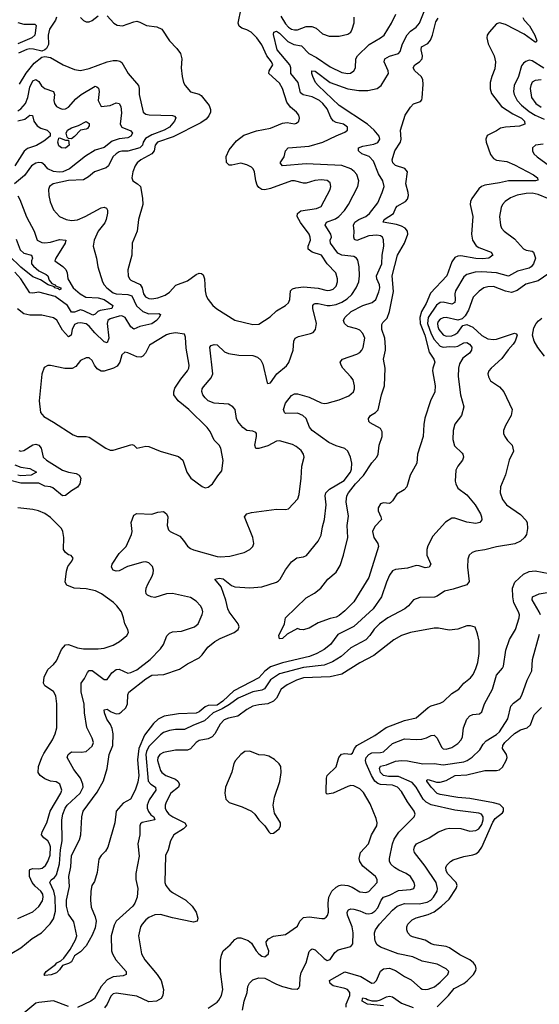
# Model space of a CAD drawing. Header units: inches. Extents: x 1552611 to 1694776, y 811966 to 917215.
# Tile 500 of 549: x 1663962 to 1667457, y 891750 to 898373. Entities that reach past the tile are written whole.
import ezdxf

# ---------------------------------------------------------------- set-up
doc = ezdxf.new("R2010")
doc.units = ezdxf.units.IN
doc.header["$MEASUREMENT"] = 0
doc.layers.add('B6869', color=7, linetype='Continuous')

msp = doc.modelspace()

# ---------------------------------------------------------------- linework, layer by layer
at = {"layer": 'B6869', "color": 5}
for points, elevation in [([(1667514.6, 897170), (1667450, 897197.7), (1667410, 897205.4), (1667370, 897203.6), (1667308, 897192), (1667264.6, 897175.4), (1667227.2, 897150), (1667210.3, 897130), (1667200.9, 897110), (1667190.3, 897050), (1667195.6, 896990), (1667203.6, 896970), (1667221.1, 896950), (1667290, 896899.7), (1667350, 896832.3), (1667370, 896821.8), (1667410, 896815.3), (1667419.1, 896810), (1667431.5, 896770), (1667418.2, 896730), (1667402.8, 896710), (1667390, 896702.2), (1667310, 896682.1), (1667250, 896648), (1667170.3, 896670.3), (1667070, 896677), (1667025.1, 896674.9), (1666970, 896659.5), (1666950, 896644.2), (1666892.6, 896550), (1666888.5, 896530), (1666891.9, 896490), (1666888.8, 896470), (1666870, 896460.6), (1666810, 896472.5), (1666789.7, 896470.3), (1666766.8, 896453.2), (1666709.7, 896370), (1666704.9, 896330), (1666730, 896260.7), (1666750, 896221.3), (1666790, 896177.2), (1666810, 896171.3), (1666854.5, 896174.5), (1666890, 896171.4), (1666910, 896177.6), (1666950, 896199.8), (1666970, 896201.6), (1666988, 896190), (1667002.7, 896170), (1667001.3, 896150), (1666988.4, 896130), (1666944, 896096), (1666935.5, 896084.5), (1666921.6, 896058.4), (1666914.6, 896030), (1666912.5, 895972.5), (1666927.1, 895850), (1666950.3, 895770), (1666934.6, 895710), (1666888, 895652), (1666878.7, 895610), (1666875.8, 895550), (1666886.1, 895506.1), (1666937.6, 895457.6), (1666943.7, 895450), (1666947, 895430), (1666941.3, 895410), (1666908.9, 895370), (1666896.5, 895343.5), (1666890.9, 895270), (1666895.3, 895250), (1666910, 895222.4), (1666970, 895177.6), (1667026.2, 895110), (1667060.8, 895050), (1667068.8, 895030), (1667070, 895009), (1667057.3, 894990), (1667030, 894984.5), (1666970, 894994.2), (1666890, 895020.9), (1666870, 895020.5), (1666826.1, 894993.9), (1666742.1, 894897.9), (1666706.4, 894833.6), (1666699.7, 894810), (1666701.2, 894770), (1666728.7, 894710), (1666717.1, 894690), (1666690, 894685.1), (1666650, 894700.3), (1666630, 894702.2), (1666570, 894684), (1666490, 894674.8), (1666470, 894665.4), (1666450, 894636.3), (1666429.6, 894590.4), (1666395.7, 894490), (1666338.8, 894410), (1666210, 894291.2), (1666102.2, 894237.8), (1666051.6, 894170), (1666010, 894137.6), (1665960.8, 894110), (1665910.3, 894090), (1665730, 894047.4), (1665650, 894019.9), (1665610.9, 893990), (1665570, 893945.6), (1665401.8, 893858.2), (1665329.2, 893790), (1665290, 893762), (1665230, 893760.4), (1665210, 893750.3), (1665170, 893717.2), (1665150, 893709.4), (1665030, 893703.2), (1664932.9, 893687.1), (1664892.3, 893667.7), (1664861.7, 893638.3), (1664800.7, 893559.3), (1664764.2, 893470), (1664754.8, 893394.8), (1664762.6, 893290), (1664755.5, 893244.5), (1664737.9, 893190), (1664708, 893130), (1664657.9, 893102.1), (1664610.3, 893050), (1664602.2, 892970), (1664553.7, 892806.3), (1664539.3, 892780.7), (1664510.2, 892749.8), (1664494.5, 892725.5), (1664483.8, 892636.2), (1664464.6, 892575.4), (1664447.6, 892550), (1664439.7, 892510), (1664438.5, 892450), (1664443, 892403), (1664470, 892337.3), (1664475.3, 892310), (1664470, 892264), (1664450, 892214), (1664410, 892144), (1664370, 892102.7), (1664330, 892075.1), (1664310, 892036), (1664290, 892023.7), (1664248.7, 892011.3), (1664230, 891982.7), (1664210, 891962.7), (1664172.8, 891947.3), (1664130, 891942.7), (1664126.3, 891950), (1664139.5, 891970), (1664203, 892017), (1664211.8, 892030), (1664238, 892042), (1664259, 892061), (1664301.8, 892118.2), (1664336.9, 892183.1), (1664345.2, 892210), (1664325.2, 892305.2), (1664290, 892356.2), (1664277.1, 892410), (1664275.9, 892450), (1664297.2, 892542.8), (1664292.1, 892610), (1664304.7, 892675.3), (1664311.1, 892750), (1664363.2, 892856.8), (1664373.1, 892890), (1664380.4, 893010), (1664389.8, 893050), (1664482.4, 893177.6), (1664526.6, 893253.4), (1664550, 893336.3), (1664563.2, 893430), (1664588.3, 893490), (1664589.5, 893570), (1664584.6, 893604.6), (1664572, 893632), (1664547.5, 893667.5), (1664532.1, 893710), (1664530, 893730.8), (1664550, 893735.5), (1664576.9, 893716.9), (1664610, 893704.1), (1664630, 893707), (1664644.7, 893715.3), (1664675.1, 893744.9), (1664687.8, 893770), (1664689.4, 893830.6), (1664696.2, 893850), (1664810, 893940.2), (1664850, 893963.5), (1664932, 893968), (1665036.6, 894003.4), (1665090, 894039.3), (1665170, 894079.8), (1665190, 894100.2), (1665227.2, 894152.8), (1665273.6, 894190), (1665309.7, 894210), (1665403.6, 894250), (1665431.5, 894270), (1665438.7, 894290), (1665431.1, 894310), (1665371.7, 894390), (1665361.5, 894410), (1665349.1, 894469.1), (1665317, 894557), (1665274, 894610), (1665304.2, 894615.8), (1665330, 894611.3), (1665386.5, 894566.5), (1665410, 894557.6), (1665510, 894551.8), (1665590, 894558.3), (1665689.2, 894590), (1665702, 894598), (1665714, 894610), (1665750, 894672.7), (1665790, 894727.3), (1665827.3, 894752.7), (1665870, 894759.3), (1665891.2, 894768.8), (1665970, 894864.9), (1665990, 894906), (1665998, 894962), (1666013.3, 895010), (1666022.4, 895110), (1666016.8, 895170), (1666022.3, 895190), (1666045.7, 895214.3), (1666145.6, 895274.4), (1666188.3, 895330), (1666194.7, 895350), (1666196, 895390), (1666187.2, 895430), (1666168.4, 895470), (1666150, 895489.7), (1666090, 895507.2), (1666042.4, 895530), (1665929.8, 895610), (1665911.1, 895631.1), (1665888, 895690), (1665867.2, 895710), (1665830, 895725.8), (1665750, 895724.5), (1665743.7, 895730), (1665737, 895750), (1665750, 895794.4), (1665790, 895844.4), (1665810, 895856.5), (1665830, 895856.9), (1665910, 895833.1), (1665990, 895796.1), (1666010, 895791.6), (1666030, 895793.2), (1666110, 895815.4), (1666176.4, 895843.6), (1666206.9, 895870), (1666214.2, 895890), (1666214.2, 895910), (1666204.2, 895950), (1666190, 895971.2), (1666135.1, 896030), (1666123.6, 896050), (1666118.7, 896070), (1666134.5, 896090), (1666230, 896122.2), (1666250, 896133.4), (1666264.4, 896150), (1666272.2, 896167.8), (1666282.8, 896230), (1666270, 896263), (1666250, 896284.5), (1666230, 896294.6), (1666169.6, 896310), (1666146.3, 896330), (1666139.7, 896350), (1666149.8, 896370), (1666192.7, 896410), (1666270, 896450.6), (1666334, 896470), (1666356.8, 896490), (1666377.9, 896542.1), (1666384.2, 896570), (1666381.4, 896590), (1666363.7, 896630), (1666363.2, 896650), (1666397.8, 896730), (1666399.9, 896790), (1666412.2, 896850), (1666410, 896891.8), (1666402.2, 896910), (1666390, 896920.2), (1666364.7, 896924.7), (1666310, 896919.5), (1666230, 896888.6), (1666214.3, 896894.3), (1666210.7, 896910.7), (1666212.8, 896950), (1666207.5, 896990), (1666216.5, 897010), (1666243.9, 897030), (1666290, 897050.1), (1666314.3, 897070), (1666370, 897141.7), (1666401.1, 897210), (1666412.8, 897250), (1666405.8, 897290), (1666376.4, 897336.4), (1666342, 897422), (1666312.3, 897452.3), (1666264, 897470), (1666242, 897490), (1666241.6, 897510), (1666270, 897523.2), (1666343.9, 897536.1), (1666370, 897546.2), (1666384.5, 897570), (1666380.2, 897590), (1666346.9, 897630), (1666302.7, 897670), (1666110, 897795.6), (1665969, 897930), (1665950.8, 897950), (1665933.3, 897990), (1665926.2, 898010), (1665926.3, 898030), (1665950, 898027.6), (1666049.7, 897949.7), (1666170, 897907.6), (1666243.2, 897896.8), (1666304.1, 897895.9), (1666367, 897910), (1666394, 897930), (1666443.5, 898010), (1666439.8, 898030), (1666413.6, 898090), (1666419.2, 898110), (1666450, 898126.6), (1666510, 898146.2), (1666521.3, 898158.7), (1666537.5, 898210), (1666568.4, 898271.6), (1666590, 898294.8), (1666630, 898323.5), (1666650.4, 898349.6), (1666691.2, 898450)], 840), ([(1664550, 898398), (1664594.9, 898350), (1664616.7, 898336.7), (1664652.3, 898332.3), (1664730, 898359.5), (1664750, 898362.4), (1664770, 898357.1), (1664814.3, 898334.3), (1664884.7, 898324.7), (1664917.1, 898310), (1664970, 898230.5), (1665019.9, 898179.9), (1665044.5, 898144.5), (1665051.6, 898110), (1665047.4, 898050), (1665053.7, 897990), (1665063.1, 897950), (1665074.4, 897930), (1665110, 897888.5), (1665170, 897871.4), (1665182, 897862), (1665236.3, 897796.3), (1665245.7, 897770), (1665244.6, 897750), (1665234.6, 897725.4), (1665216, 897704), (1665180.7, 897679.3), (1664995.3, 897584.7), (1664887.9, 897550), (1664873.5, 897530), (1664865.7, 897490), (1664850.6, 897470), (1664776.5, 897430), (1664752.9, 897410), (1664738, 897390), (1664723.5, 897350), (1664716.9, 897310), (1664722.4, 897290), (1664754.9, 897270), (1664773.7, 897250), (1664788.2, 897171.8), (1664790.5, 897130), (1664761.7, 897030), (1664752.9, 896950), (1664718.9, 896870), (1664715.3, 896790), (1664689.4, 896690.6), (1664691.2, 896650), (1664700.2, 896630), (1664710, 896620.2), (1664771.2, 896591.2), (1664785.4, 896570), (1664794.8, 896530), (1664807.9, 896507.9), (1664830, 896497), (1664850, 896494.5), (1664890, 896502.5), (1664939.8, 896520.2), (1664970, 896541.2), (1665012.1, 896587.9), (1665090, 896616.3), (1665150, 896659.2), (1665170, 896667.4), (1665185.3, 896665.3), (1665196.3, 896656.3), (1665204.6, 896630), (1665208.5, 896548.5), (1665216.4, 896516.4), (1665230.3, 896490.3), (1665261.6, 896450), (1665288.6, 896428.6), (1665410, 896352.4), (1665530, 896322.3), (1665570, 896326), (1665646.8, 896373.2), (1665690, 896414.7), (1665749.8, 896450.2), (1665770, 896468.7), (1665778.8, 896490), (1665783.9, 896550), (1665797.1, 896563), (1665819.5, 896570), (1665870, 896575.4), (1665970, 896566.4), (1666030, 896552.5), (1666050, 896552.8), (1666070, 896561.1), (1666090, 896581.1), (1666099.8, 896610), (1666100.7, 896630), (1666088.7, 896670), (1666031.3, 896731.3), (1665991.5, 896790), (1665928.5, 896808.5), (1665902.6, 896830), (1665901.5, 896850), (1665917.3, 896890), (1665916.5, 896910), (1665908.8, 896930), (1665849.9, 897009.9), (1665829.2, 897050), (1665829.9, 897070.1), (1665852.3, 897087.7), (1665957.6, 897102.4), (1665990, 897116), (1666049.8, 897230), (1666054.6, 897250), (1666050, 897274.7), (1666030.5, 897290.5), (1665990, 897296.3), (1665948.3, 897291.7), (1665890, 897273.8), (1665870, 897274.3), (1665810, 897289.9), (1665790, 897288.5), (1665650, 897236.9), (1665610, 897229), (1665590, 897230.6), (1665570, 897244.1), (1665560.3, 897260.3), (1665550.5, 897290), (1665541.4, 897350), (1665532.7, 897370), (1665521, 897381), (1665490, 897397.8), (1665450, 897406.9), (1665390, 897394.2), (1665370, 897394.3), (1665352.1, 897412.1), (1665350, 897453.4), (1665370, 897497.6), (1665421.3, 897558.7), (1665470, 897597.4), (1665554.6, 897625.4), (1665650, 897643.5), (1665730, 897678), (1665761.2, 897681.2), (1665810, 897673), (1665824.1, 897675.9), (1665839.3, 897690), (1665843.7, 897710), (1665839.3, 897730), (1665824.5, 897750), (1665783.9, 897783.9), (1665758, 897818), (1665729.1, 897910), (1665710, 897946.2), (1665638.4, 898010), (1665639.4, 898030), (1665664.2, 898070), (1665656.3, 898090), (1665624.7, 898130), (1665590, 898204.7), (1665557.9, 898250), (1665519.1, 898290), (1665490, 898305.7), (1665456.4, 898316.4), (1665437.6, 898330), (1665432.5, 898350), (1665450.8, 898449.2)], 880), ([(1663910, 892093.8), (1663970, 892129.2), (1664046.7, 892193.2), (1664109.2, 892230.8), (1664167.8, 892292.2), (1664190, 892324.4), (1664202.7, 892377.3), (1664201, 892470), (1664191.4, 892511.4), (1664163.9, 892570), (1664172.9, 892587.1), (1664196.3, 892603.7), (1664210, 892621.5), (1664230, 892695.8), (1664237, 892790), (1664246.9, 892850), (1664244.9, 892990), (1664251.3, 893030), (1664267.2, 893070), (1664281.7, 893090), (1664368.7, 893170), (1664388.2, 893210), (1664386.5, 893230), (1664369.9, 893270), (1664325.9, 893330), (1664281.5, 893410), (1664287.7, 893430), (1664310, 893448.1), (1664374.5, 893445.5), (1664410, 893451.2), (1664450, 893487.2), (1664457.3, 893510), (1664450, 893540.4), (1664412.5, 893612.5), (1664398.6, 893710), (1664395.2, 893770), (1664374.8, 893850), (1664375.4, 893910), (1664398.8, 893941.2), (1664418, 893982), (1664430, 893996), (1664450, 893995), (1664530, 893935.2), (1664545.6, 893934.4), (1664550, 893934.9), (1664580.9, 893979.1), (1664610, 894001.9), (1664630, 894005), (1664690, 893977.6), (1664710, 893981.2), (1664750, 894000.2), (1664840.4, 894070), (1664910, 894140.3), (1664928.8, 894170), (1664952.5, 894227.5), (1664970, 894246), (1664990, 894254.3), (1665050, 894259.5), (1665138, 894290), (1665162.4, 894310), (1665190, 894371), (1665193.5, 894390), (1665190, 894409), (1665177.6, 894430), (1665150, 894461.1), (1665110, 894485.7), (1664990, 894513.6), (1664950, 894510.7), (1664870, 894487.2), (1664846, 894490), (1664821.9, 894501.9), (1664813.7, 894510), (1664810, 894528.7), (1664813.5, 894550), (1664823.1, 894576.9), (1664852.7, 894630), (1664860.3, 894650), (1664861.5, 894670), (1664854.4, 894694.4), (1664830, 894719.7), (1664810, 894726.2), (1664790, 894724.4), (1664685.9, 894694.1), (1664630, 894666.6), (1664610, 894663.5), (1664589.5, 894670), (1664578.4, 894690), (1664583.6, 894710), (1664630, 894783.1), (1664678.7, 894830), (1664713.5, 894910), (1664717.4, 894930), (1664711.1, 894990), (1664730, 895040.7), (1664750, 895050.4), (1664850, 895046), (1664890, 895060.3), (1664930, 895063.8), (1664948.9, 895048.9), (1664957.6, 895030), (1664953.8, 894970), (1664962.6, 894942.6), (1664974.9, 894930), (1665038.2, 894898.2), (1665064.4, 894870), (1665090, 894832.7), (1665110, 894815.8), (1665130, 894806.3), (1665290, 894762.9), (1665310, 894760.2), (1665375.6, 894764.4), (1665471.8, 894788.2), (1665509.5, 894810), (1665529.7, 894830.3), (1665535.8, 894850), (1665530.9, 894890), (1665474.7, 895030), (1665489.5, 895050), (1665522, 895058), (1665690, 895080.2), (1665750, 895077.3), (1665770, 895082.3), (1665833, 895150), (1665841.3, 895178.7), (1665855.4, 895290), (1665858.9, 895370), (1665874.4, 895430), (1665870.5, 895450.5), (1665855.2, 895475.2), (1665822.4, 895502.4), (1665796.1, 895516.1), (1665710, 895540.5), (1665690, 895538.1), (1665630, 895505.9), (1665570, 895489), (1665550, 895489.7), (1665542.8, 895510), (1665554.4, 895570), (1665554, 895590), (1665550, 895596.3), (1665530, 895605.7), (1665490, 895609.7), (1665462.6, 895630), (1665429.7, 895670), (1665420.4, 895690), (1665411.1, 895750), (1665396.2, 895770), (1665367.4, 895787.4), (1665270, 895794.5), (1665230, 895809.9), (1665208.9, 895828.9), (1665194.4, 895850), (1665187.5, 895872.5), (1665189.8, 895890), (1665197.5, 895902.5), (1665250, 895963.2), (1665261.7, 895990), (1665240.9, 896170), (1665250, 896180.7), (1665270, 896187.7), (1665290, 896184.9), (1665339.9, 896139.9), (1665367.1, 896127.1), (1665436.4, 896116.4), (1665530, 896114.7), (1665562.4, 896102.4), (1665583, 896083), (1665597, 896057), (1665626.3, 895930), (1665630, 895924.9), (1665650, 895930.4), (1665692.5, 895990), (1665756.3, 896043.7), (1665772.5, 896067.5), (1665801.5, 896150), (1665806.6, 896210), (1665815.1, 896230), (1665836.9, 896243.1), (1665918.3, 896261.7), (1665935.1, 896270), (1665952, 896288), (1665957.5, 896330), (1665933.8, 896430), (1665934.5, 896450), (1665941.3, 896458.7), (1665950, 896464.7), (1665970, 896465), (1666030, 896451), (1666050, 896451), (1666090, 896457.1), (1666130, 896473.1), (1666165.2, 896494.8), (1666196.2, 896523.8), (1666226.4, 896570), (1666242.7, 896610), (1666247, 896650), (1666245.7, 896710), (1666236.2, 896756.2), (1666226.9, 896770), (1666210, 896779.4), (1666130, 896788.6), (1666102.8, 896802.8), (1666053.6, 896870), (1666050.6, 896890), (1666058.3, 896910), (1666056, 896930), (1666017.8, 896990), (1666024.7, 897010), (1666085.6, 897034.4), (1666109, 897050), (1666146, 897090), (1666174.6, 897130), (1666236.8, 897250), (1666242.2, 897290), (1666230, 897331.2), (1666212.3, 897352.3), (1666188.8, 897368.8), (1666130, 897391.4), (1665890, 897403.3), (1665730, 897389.8), (1665714.5, 897410), (1665741, 897450), (1665748.9, 897491.1), (1665767, 897510), (1665910, 897521.2), (1666001.6, 897550), (1666090, 897592.9), (1666150, 897616), (1666167.8, 897630), (1666168, 897650), (1666139.6, 897670), (1666090, 897682.4), (1666070, 897693.2), (1666054.3, 897714.3), (1666030, 897773.9), (1666001.2, 897810), (1665977.9, 897830), (1665930, 897854.2), (1665868, 897868), (1665850, 897880.9), (1665835.1, 897950), (1665784.9, 898010), (1665785.3, 898050), (1665778.1, 898070), (1665693.2, 898170), (1665670, 898274), (1665671.3, 898288.7), (1665690, 898295.5), (1665710, 898281.8), (1665765.4, 898225.4), (1665805.9, 898205.9), (1665857.3, 898197.3), (1665906.7, 898146.7), (1665957.8, 898117.8), (1666050, 898055.7), (1666130, 898018.7), (1666168.9, 898011.1), (1666186.5, 898013.5), (1666210.5, 898029.5), (1666220.3, 898050), (1666222.2, 898110), (1666233.7, 898130), (1666313.5, 898206.5), (1666389.7, 898250), (1666412.9, 898270), (1666463.5, 898350), (1666491.7, 898410)], 860), ([(1664210.1, 898390.1), (1664203.1, 898370), (1664161.3, 898310), (1664153.6, 898270), (1664154.5, 898205.5), (1664141.4, 898178.6), (1664130, 898169.6), (1664110, 898161.7), (1664055.3, 898175.3), (1664030, 898176.4), (1664010, 898172.4), (1663953, 898147)], 860), ([(1664370, 898388.2), (1664390, 898368.4), (1664410, 898358.4), (1664430, 898358.4), (1664450, 898366.7), (1664490, 898398.4)], 880), ([(1667347.4, 898387.4), (1667356.6, 898370), (1667390.6, 898330.6), (1667426.5, 898270), (1667440.3, 898230), (1667437.1, 898222.9), (1667430, 898221.1), (1667356.3, 898276.3), (1667230, 898340.8), (1667190, 898352.6), (1667170, 898344.7), (1667119.2, 898290), (1667107.2, 898270), (1667104.7, 898250), (1667112.4, 898210), (1667152.9, 898130), (1667161.7, 898090), (1667158.5, 898041.5), (1667137.1, 897990), (1667127.9, 897950), (1667127.7, 897907.7), (1667136, 897876), (1667202.9, 897790), (1667278.8, 897738.8), (1667337.1, 897710), (1667356.8, 897690), (1667360.8, 897670), (1667323.3, 897656.7), (1667230, 897649.9), (1667196.9, 897643.1), (1667170, 897624.9), (1667106.3, 897593.7), (1667098.7, 897570), (1667099.8, 897550), (1667130, 897466.7), (1667150, 897439.1), (1667170, 897428.8), (1667238.2, 897418.2), (1667290, 897397.2), (1667418.9, 897330), (1667445.7, 897310), (1667447.3, 897292.7), (1667431.4, 897288.6), (1667250, 897289), (1667190, 897274.7), (1667090, 897259.9), (1667068.9, 897251.1), (1667050, 897235.7), (1667002.5, 897170), (1666994.2, 897150), (1666992.6, 897130), (1667010.9, 897050), (1667001.6, 896930), (1667008.4, 896890), (1667032.3, 896852.3), (1667050, 896840.5), (1667133.4, 896810), (1667144.9, 896790), (1667117.3, 896770), (1667075.6, 896764.4), (1667030, 896766.6), (1666930, 896783.6), (1666910, 896783.2), (1666890, 896773.2), (1666870, 896743.5), (1666834.6, 896650), (1666726, 896534), (1666695.7, 896464.3), (1666664.8, 896410), (1666653.6, 896370), (1666654.9, 896330), (1666688.2, 896250), (1666716.7, 896136.7), (1666748.3, 896090), (1666754.5, 896070), (1666740.1, 896030), (1666739.1, 896010), (1666756.8, 895910), (1666753.9, 895870), (1666725.4, 895810), (1666686.5, 895693.5), (1666679.8, 895650), (1666677.1, 895570), (1666637.8, 895450), (1666632.9, 895390), (1666589.3, 895310), (1666567, 895230), (1666548.4, 895210), (1666498.9, 895181), (1666470, 895135.6), (1666457.1, 895122.9), (1666450, 895119.1), (1666410, 895122.8), (1666390, 895117.2), (1666372.4, 895090), (1666373.4, 895070), (1666391.3, 895030), (1666394.9, 895010), (1666350, 894963.9), (1666335.3, 894930), (1666344.2, 894890), (1666370.3, 894850), (1666376, 894830), (1666310, 894620.7), (1666210, 894457), (1666150, 894396.2), (1666110, 894364.2), (1666090, 894354), (1666050, 894345.6), (1665970, 894316), (1665910, 894279.5), (1665869.4, 894269.4), (1665846, 894270), (1665830, 894278), (1665761.2, 894238.8), (1665730, 894209.6), (1665710, 894209.4), (1665705.1, 894230), (1665742.7, 894310), (1665749.3, 894350), (1665890, 894484), (1665945.1, 894514.9), (1665988.4, 894550), (1666034.4, 894610), (1666090, 894656.9), (1666117.6, 894702.4), (1666140.1, 894770), (1666169.9, 894890.1), (1666164.5, 894970), (1666172.7, 895032.7), (1666159, 895130), (1666162.1, 895170), (1666172.7, 895190), (1666220.4, 895250), (1666273.7, 895306.3), (1666330, 895391.5), (1666363.8, 895430), (1666373.2, 895450), (1666380.8, 895510), (1666400.7, 895570), (1666400.5, 895600.5), (1666390, 895623.1), (1666320.6, 895660.6), (1666311.1, 895670), (1666308.3, 895690), (1666321.1, 895710), (1666356.2, 895730), (1666372.3, 895747.7), (1666395, 895850), (1666415.9, 895910), (1666419.9, 896030), (1666408.7, 896090), (1666423, 896150), (1666423, 896170), (1666418.8, 896230), (1666398.6, 896290), (1666397.3, 896322.7), (1666403.9, 896336.1), (1666434.1, 896365.9), (1666449.1, 896410.9), (1666476.4, 896543.6), (1666468, 896650), (1666504.4, 896790), (1666550.8, 896870), (1666572.6, 896930), (1666570, 896951.4), (1666554.5, 896970), (1666530, 896983.2), (1666495.8, 896995.9), (1666406.6, 897010), (1666413.3, 897030), (1666475.8, 897070), (1666491.8, 897108.2), (1666501.1, 897118.9), (1666558, 897150), (1666570, 897165.5), (1666576.9, 897190), (1666576.1, 897210), (1666559.8, 897270), (1666569.8, 897350), (1666551.9, 897371.9), (1666490, 897392.9), (1666472.2, 897410), (1666467.1, 897430), (1666486, 897490), (1666523.4, 897550), (1666527.2, 897570), (1666524.1, 897630), (1666555.6, 897730), (1666590, 897785.4), (1666610, 897808), (1666657.1, 897822.8), (1666666.6, 897833.4), (1666670, 897846.8), (1666677.1, 897937.1), (1666673.3, 897970), (1666661.7, 897990), (1666620.2, 898030), (1666609.9, 898050.1), (1666620.3, 898070), (1666652, 898090), (1666669.8, 898110), (1666671.1, 898130), (1666662, 898170), (1666664.2, 898190), (1666707.1, 898213), (1666725.3, 898234.7), (1666739.9, 898270), (1666762.4, 898357.6), (1666777.3, 898382.7)], 820), ([(1665717.8, 898397.8), (1665750, 898345.7), (1665770, 898322.5), (1665790, 898309), (1665810, 898304), (1665830, 898305.3), (1665890, 898326.4), (1665927.6, 898327.6), (1665955.3, 898315.3), (1665998.4, 898278.4), (1666042.9, 898262.8), (1666110, 898262.8), (1666170, 898275), (1666189.7, 898290), (1666199.3, 898310), (1666211.1, 898351.1), (1666210.9, 898390.9)], 880), ([(1663950, 898353.8), (1663990, 898343.3), (1664063, 898343), (1664073, 898333), (1664062.5, 898270), (1664044.5, 898250), (1663950, 898209.9)], 840), ([(1663959.9, 897940.1), (1664006.3, 898013.7), (1664059, 898081), (1664110, 898121.5), (1664130, 898126.5), (1664170, 898119.6), (1664253.4, 898070), (1664330, 898038.9), (1664370, 898031.3), (1664430, 898044.8), (1664550.2, 898090.2), (1664590, 898097.8), (1664618, 898098), (1664634.8, 898094.8), (1664650, 898085.5), (1664691.5, 898010), (1664760.2, 897930), (1664765.5, 897910), (1664765.4, 897870), (1664792, 897750), (1664810, 897738.6), (1664832.4, 897732.4), (1664989.1, 897729.1), (1665003.1, 897723.1), (1665012.6, 897712.6), (1665004.2, 897690), (1664970, 897649), (1664933, 897630), (1664850, 897598.2), (1664807.1, 897572.9), (1664792.8, 897550), (1664788.6, 897530), (1664770, 897510.9), (1664690, 897488), (1664650, 897488.7), (1664630, 897483.6), (1664610, 897471), (1664589, 897450), (1664559.3, 897390), (1664543.3, 897376.7), (1664466, 897350), (1664424.2, 897315.8), (1664390, 897296.3), (1664291.1, 897291.1), (1664186.4, 897270), (1664162.6, 897250), (1664155.3, 897230), (1664157.6, 897190), (1664167.8, 897147.8), (1664190, 897094.9), (1664230, 897050.3), (1664274, 897030), (1664310, 897022.2), (1664350, 897026.6), (1664403.1, 897050), (1664510, 897108.1), (1664530, 897112.4), (1664545.7, 897105.7), (1664552.3, 897092.3), (1664552.4, 897072.4), (1664543.8, 897030), (1664533.9, 897006.1), (1664490, 896949.6), (1664463.2, 896890), (1664456.9, 896850), (1664478.5, 896770), (1664488.1, 896710), (1664518.6, 896610), (1664529.2, 896590), (1664547.3, 896570), (1664590, 896536.1), (1664610, 896529.3), (1664690, 896524.7), (1664715.7, 896515.6), (1664748.2, 896448.2), (1664790, 896409.6), (1664830, 896395.1), (1664896.7, 896396.7), (1664908.5, 896390), (1664900.6, 896370), (1664881.9, 896350), (1664850, 896327.6), (1664771, 896309), (1664730, 896290.7), (1664710, 896306.4), (1664670.4, 896370), (1664650, 896380.4), (1664630, 896378.5), (1664570, 896360.2), (1664555.2, 896350), (1664550.7, 896330), (1664560.9, 896230), (1664550, 896199.1), (1664530, 896207.1), (1664467, 896267), (1664430, 896310.9), (1664410, 896326.5), (1664370, 896334), (1664350, 896331.9), (1664330, 896321.7), (1664314.4, 896290), (1664308, 896252), (1664290, 896240.5), (1664250, 896283.7), (1664211.9, 896351.9), (1664190, 896366.6), (1664110, 896385.6), (1664030, 896384.5), (1663990, 896395.1), (1663947.7, 896427.7)], 860), ([(1667487.6, 898047.6), (1667410, 898097.4), (1667390, 898100.7), (1667367.5, 898092.5), (1667350, 898080.9), (1667336.7, 898063.3), (1667318, 897990), (1667288, 897930), (1667283.5, 897890), (1667288.3, 897870), (1667308.9, 897830), (1667337, 897797), (1667390, 897755), (1667430.3, 897730.3), (1667490, 897703.4)], 840), ([(1663950, 897759.9), (1663970, 897772.5), (1664001.3, 897810), (1664017, 897850), (1664030, 897919.7), (1664050, 897961.5), (1664070, 897970.1), (1664090, 897956.9), (1664108.2, 897928.2), (1664130, 897911), (1664190.3, 897890), (1664196.9, 897870), (1664192.4, 897830), (1664195.6, 897810), (1664210.2, 897790.2), (1664235.6, 897775.6), (1664250, 897771.6), (1664270, 897774), (1664290, 897784.9), (1664339.9, 897840.1), (1664376.2, 897870), (1664470, 897925), (1664481.8, 897921.8), (1664492.1, 897912.1), (1664496.1, 897890), (1664490.2, 897830), (1664510, 897788.9), (1664570, 897795.3), (1664610, 897812.7), (1664630, 897810.4), (1664642, 897790), (1664647.5, 897747.5), (1664636.8, 897670), (1664650, 897649.3), (1664710, 897626.4), (1664720.9, 897610), (1664710, 897588.8), (1664690, 897577.3), (1664630, 897572.4), (1664583.6, 897556.4), (1664530, 897514.3), (1664470, 897495.8), (1664404.2, 897455.8), (1664297.5, 897370), (1664252.4, 897350), (1664227, 897347), (1664190, 897351.6), (1664150.8, 897370), (1664130, 897395.6), (1664110.4, 897410.4), (1664090, 897412.5), (1664070, 897408.1), (1664042, 897390), (1663994.7, 897325.3), (1663925.8, 897270)], 840), ([(1667470, 897967.6), (1667430, 897964.9), (1667410, 897952.2), (1667399.8, 897930), (1667396.8, 897910), (1667405.3, 897850), (1667433.6, 897810), (1667470, 897784.4)], 860), ([(1663950, 897691.7), (1663996.2, 897703.8), (1664030, 897730.9), (1664048.8, 897728.8), (1664057.6, 897690), (1664078.5, 897658.5), (1664103.9, 897643.9), (1664145.5, 897630), (1664167.8, 897610), (1664166.7, 897590), (1664124.2, 897555.8), (1664074.2, 897525.8), (1664013.3, 897506.7), (1663991, 897489), (1663928.5, 897390)], 820), ([(1667484.1, 897535.9), (1667432.1, 897527.9), (1667410.7, 897510), (1667410.6, 897490), (1667420.5, 897470), (1667443.1, 897450), (1667574.5, 897354.5)], 840), ([(1663948.6, 897188.6), (1663963.3, 897163.3), (1664007.4, 897047.4), (1664059.3, 896950), (1664080.3, 896890), (1664110, 896874.3), (1664131.5, 896871.5), (1664170, 896875.7), (1664230, 896894.1), (1664272.4, 896890), (1664267.6, 896870), (1664205.2, 896770), (1664198.9, 896750), (1664252.9, 896712.9), (1664271.6, 896691.6), (1664280.2, 896670), (1664286.4, 896630), (1664322.4, 896570), (1664368.3, 896530), (1664407.6, 896507.6), (1664490, 896502.9), (1664530, 896490.1), (1664589.2, 896450), (1664580.8, 896430), (1664503.1, 896416.9), (1664486.7, 896410), (1664470, 896392.3), (1664453.6, 896386.4), (1664394.2, 896414.2), (1664370, 896420.5), (1664330, 896406.6), (1664310, 896404.7), (1664283.7, 896450), (1664200.8, 896510), (1664090, 896540.2), (1664050, 896532.7), (1664030, 896536.8), (1663970, 896629.8), (1663930, 896673.7)], 840), ([(1663937.8, 896897.8), (1663964.5, 896824.5), (1663990, 896802.6), (1664042, 896790), (1664048.8, 896770), (1664042, 896750), (1664042.2, 896730), (1664054.4, 896714.4), (1664090, 896684.3), (1664140.1, 896660.1), (1664150.4, 896650.4), (1664160.9, 896620.9), (1664178.1, 896598.1), (1664199.6, 896590), (1664201.8, 896581.8), (1664238.8, 896570), (1664239.2, 896560.8), (1664230, 896556.9), (1664223.2, 896563.2), (1664195.1, 896570), (1664196.9, 896576.9), (1664152.8, 896590), (1664102.3, 896622.3), (1664050, 896643.1), (1663970, 896707.3), (1663890, 896785.4)], 820), ([(1667564.6, 896695.4), (1667450, 896617.5), (1667366.6, 896593.4), (1667308.4, 896551.6), (1667270, 896538.2), (1667230, 896546.1), (1667150, 896577.8), (1667110, 896576.4), (1667084.9, 896570), (1667052.4, 896547.6), (1667013.1, 896506.9), (1666980.9, 896419.1), (1666958.3, 896381.7), (1666939.4, 896360.6), (1666910, 896352.7), (1666830, 896369.2), (1666810, 896368.5), (1666790, 896359.5), (1666778.1, 896341.9), (1666773.5, 896330), (1666774.7, 896310), (1666782.2, 896290), (1666810, 896253.2), (1666830, 896243.8), (1666870, 896246.7), (1666890, 896255.8), (1666909.8, 896270), (1666944, 896316), (1666970, 896323.5), (1667010, 896305.7), (1667070, 896248.9), (1667110, 896225.5), (1667150, 896221.8), (1667170, 896224.7), (1667290, 896265.5), (1667300.7, 896260.7), (1667307.7, 896250), (1667295.6, 896210), (1667281.5, 896190), (1667247.1, 896152.9), (1667205, 896095), (1667133.4, 896030), (1667117, 896010), (1667110.3, 895990), (1667114.9, 895970), (1667130, 895944.9), (1667190, 895904.4), (1667219.5, 895870), (1667274.4, 895750), (1667268, 895710), (1667230, 895644), (1667216.4, 895610), (1667217.6, 895590), (1667225.3, 895570), (1667242.7, 895542.7), (1667273.7, 895510), (1667283.7, 895470), (1667254.9, 895410), (1667229.3, 895310.7), (1667196.5, 895230), (1667193.7, 895190), (1667210, 895144.9), (1667237.6, 895110), (1667330, 895045.3), (1667366.8, 895006.8), (1667375.3, 894990), (1667379, 894950), (1667370.3, 894910), (1667358.3, 894890), (1667330, 894864.4), (1667292.1, 894848), (1667170, 894827.1), (1667090, 894806), (1667030, 894798.7), (1667006.8, 894790), (1666984.9, 894770), (1666976.7, 894743.3), (1666975.3, 894690), (1666985.7, 894594.3), (1666969.2, 894570.8), (1666877.5, 894542.5), (1666820.7, 894530), (1666770, 894495.3), (1666751.6, 894488.4), (1666653.1, 894486.9), (1666610.2, 894469.8), (1666576.5, 894430), (1666552.2, 894410), (1666437.8, 894350), (1666381.2, 894310), (1666345.8, 894274.2), (1666316.3, 894230), (1666290, 894200.6), (1666190, 894148.2), (1666123.8, 894090), (1666066.3, 894053.7), (1666010, 894032), (1665870, 894015.9), (1665710, 893972.3), (1665648.5, 893931.5), (1665608.2, 893871.8), (1665590, 893862.4), (1665530, 893851.3), (1665431, 893810), (1665374.2, 893765.8), (1665323.5, 893736.5), (1665262.5, 893710), (1665204.2, 893655.7), (1665130, 893628.4), (1665070, 893597.5), (1665010, 893599.1), (1664970, 893592.3), (1664930, 893577.3), (1664910, 893563.4), (1664830, 893484), (1664814.1, 893450), (1664810.1, 893430), (1664827, 893250), (1664844.6, 893230), (1664874.7, 893210), (1664877.6, 893190), (1664833.7, 893126.3), (1664819.4, 893090), (1664818.3, 893070), (1664827.2, 893047.2), (1664844.9, 893024.9), (1664864.3, 893010), (1664871.5, 892990), (1664786.3, 892973.7), (1664775.3, 892964.7), (1664769, 892951), (1664769.4, 892890.6), (1664757.2, 892830), (1664765.9, 892745.9), (1664742.7, 892630), (1664743.8, 892590), (1664756.5, 892530), (1664752.4, 892470), (1664736.8, 892430), (1664722.3, 892410), (1664611.2, 892308.8), (1664598.4, 892281.6), (1664578, 892210), (1664580.2, 892110), (1664586, 892090), (1664608.9, 892048.9), (1664678.7, 891970), (1664678, 891950), (1664658.8, 891941.2), (1664590, 891934.5), (1664550, 891914.9), (1664510, 891869.9), (1664465.8, 891790), (1664439.3, 891770), (1664350, 891729)], 860), ([(1667493.3, 896110), (1667448.3, 896168.3), (1667423.1, 896210), (1667412.5, 896250), (1667420.7, 896299.3), (1667437.3, 896330), (1667452.6, 896347.4), (1667475.4, 896364.6)], 860), ([(1663955.3, 895475.3), (1663970, 895470.2), (1663990, 895475.6), (1664050, 895513.2), (1664070, 895516.8), (1664090.7, 895510.7), (1664105.6, 895490), (1664120.2, 895430), (1664143.2, 895410), (1664250, 895343.1), (1664290, 895329.5), (1664341.5, 895321.5), (1664361.1, 895310), (1664372.4, 895290), (1664365.4, 895250), (1664351, 895229), (1664310, 895204.9), (1664270, 895172.7), (1664250, 895169.7), (1664184.2, 895224.2), (1664170, 895230.3), (1664130, 895234.8), (1664090, 895254.6), (1663970, 895256.2), (1663882.6, 895277.4)], 860), ([(1663930, 895378.6), (1663970, 895362.9), (1664030, 895353), (1664075.8, 895330), (1664038, 895310), (1663970, 895305.4), (1663950, 895309.2)], 840), ([(1663950, 892328.2), (1664050, 892372.8), (1664090, 892408.4), (1664114.8, 892445.2), (1664120.2, 892470), (1664117.1, 892490), (1664104.3, 892510), (1664064.8, 892544.8), (1664044.8, 892570), (1664027.5, 892610), (1664026.8, 892650), (1664030, 892656.2), (1664050, 892662.5), (1664090, 892660.1), (1664113.3, 892666.7), (1664136, 892684), (1664151.2, 892710), (1664166, 892754), (1664169, 892810), (1664163.4, 892830), (1664150, 892849.8), (1664123.7, 892870), (1664108.2, 892890), (1664112.7, 892910), (1664143.8, 892970), (1664166.1, 893050), (1664238.4, 893170), (1664246.2, 893190), (1664230.9, 893230), (1664219.3, 893239.3), (1664207, 893247), (1664170, 893251.4), (1664130, 893265.8), (1664099.7, 893290), (1664086.6, 893310), (1664089, 893350), (1664111.2, 893410), (1664123.2, 893436.8), (1664182.2, 893530), (1664200.4, 893570), (1664211.9, 893610), (1664212.2, 893772.2), (1664203.9, 893823.9), (1664190, 893854), (1664130, 893891.8), (1664120.9, 893910), (1664126.5, 893950), (1664150, 894002.6), (1664190, 894035.6), (1664210, 894059.5), (1664243.9, 894136.1), (1664270, 894168.9), (1664290, 894171.3), (1664350, 894147.8), (1664390, 894141.9), (1664490, 894141.8), (1664530, 894146.4), (1664590, 894166.2), (1664634, 894190), (1664683.6, 894230), (1664692.8, 894250), (1664689.6, 894270), (1664668.9, 894308.9), (1664660.4, 894350), (1664645.6, 894390), (1664616.2, 894430), (1664593, 894453), (1664512.1, 894512.1), (1664470.8, 894530.8), (1664410, 894544.1), (1664329.3, 894550), (1664279.7, 894570), (1664268.3, 894590), (1664276.9, 894663.1), (1664285.8, 894694.2), (1664313.2, 894730), (1664322, 894750), (1664309, 894769), (1664290, 894774), (1664270, 894789), (1664256, 894810), (1664259.7, 894890), (1664251.9, 894930), (1664242.4, 894950), (1664170, 895025.4), (1664130, 895052.4), (1664088.8, 895068.8), (1664050, 895077.6), (1663950, 895089.7)], 880), ([(1665461, 891710), (1665471.1, 891770), (1665492.4, 891830), (1665497.2, 891870), (1665507.3, 891892.7), (1665530, 891914.6), (1665570, 891929.1), (1665610, 891925.8), (1665690, 891884.5), (1665730, 891869.2), (1665790, 891853.7), (1665827.5, 891852.5), (1665838.9, 891861.1), (1665846, 891874), (1665848.4, 891930), (1665855.7, 891964.3), (1665889.9, 892030), (1665910, 892104.4), (1665922.5, 892117.5), (1665930, 892123.2), (1665950, 892116.9), (1666010, 892057.7), (1666030, 892044.5), (1666050, 892050.3), (1666081.1, 892098.9), (1666103.4, 892116.6), (1666190, 892138.4), (1666202.6, 892157.4), (1666205.4, 892230), (1666198.5, 892270), (1666166, 892350), (1666165.7, 892370), (1666174.7, 892385.3), (1666190, 892391.9), (1666210, 892390.9), (1666250, 892379.4), (1666290, 892361.3), (1666310, 892358.2), (1666330, 892362.9), (1666350, 892376.4), (1666370, 892399.1), (1666393.6, 892450), (1666408.9, 892471.1), (1666450, 892484.4), (1666510, 892514.9), (1666590, 892522.1), (1666612.4, 892530), (1666619.8, 892550), (1666615, 892570), (1666590, 892609.7), (1666562.6, 892630), (1666512.1, 892652.1), (1666483.9, 892670), (1666461.7, 892690), (1666449.7, 892710), (1666449.7, 892730), (1666469.9, 892830.1), (1666480.3, 892859.7), (1666512.9, 892907), (1666616, 893010), (1666622, 893030), (1666615.5, 893050), (1666571, 893111), (1666530, 893180.8), (1666503.8, 893210), (1666470, 893223.7), (1666390, 893228.5), (1666370, 893235.6), (1666351.8, 893251.8), (1666328.9, 893288.9), (1666293.3, 893370), (1666288, 893390), (1666292.4, 893410), (1666309.6, 893430.4), (1666330, 893440.9), (1666390, 893443), (1666410, 893448.1), (1666470, 893505), (1666550, 893534.8), (1666630, 893531.1), (1666666, 893534), (1666698.4, 893541.6), (1666730, 893558.8), (1666750, 893560.7), (1666770, 893540.3), (1666800.3, 893480.3), (1666810, 893469.4), (1666830, 893466.1), (1666870, 893477.4), (1666910, 893504.2), (1666932.7, 893530), (1666941.2, 893550), (1666947.9, 893610), (1666970, 893668), (1666990, 893690.3), (1667010, 893698.9), (1667055.3, 893704.7), (1667070, 893717.3), (1667089.8, 893770), (1667141.4, 893870), (1667170, 893964.4), (1667209.7, 894010), (1667216.2, 894023.8), (1667231.2, 894131.2), (1667256.6, 894203.4), (1667296.5, 894270), (1667322.2, 894350), (1667324.1, 894370), (1667318.4, 894390), (1667287, 894450), (1667278.5, 894490), (1667277.4, 894550), (1667291.9, 894590), (1667350, 894643.1), (1667390, 894662.3), (1667430, 894665.5), (1667570, 894639.6)], 860), ([(1667464.4, 894370), (1667456.9, 894390), (1667409.8, 894470), (1667411.2, 894490), (1667457, 894510), (1667510, 894519.9)], 840), ([(1665230, 891723.2), (1665290, 891764), (1665302, 891778), (1665318.8, 891810), (1665327.8, 891850), (1665313, 891970), (1665313.4, 892046.6), (1665318.5, 892081.5), (1665331.3, 892110), (1665378.7, 892150), (1665410, 892186), (1665430, 892196.5), (1665450, 892196.9), (1665499.3, 892179.3), (1665522.2, 892162.2), (1665551.7, 892110), (1665570, 892088.9), (1665590, 892073.1), (1665610, 892070.3), (1665635.3, 892090), (1665638.8, 892110), (1665622.7, 892150), (1665619.7, 892170), (1665634.5, 892190), (1665670, 892207.4), (1665750, 892220.5), (1665830, 892276.3), (1665845.4, 892310), (1665870, 892334.2), (1665910, 892339.3), (1665993.7, 892326.3), (1666010, 892327), (1666024.2, 892335.8), (1666032.5, 892347.5), (1666038.8, 892370), (1666036.3, 892430), (1666041.4, 892470), (1666062.7, 892510), (1666090, 892537.8), (1666110, 892548.8), (1666130, 892553), (1666170, 892550.1), (1666198.8, 892538.8), (1666250, 892506.9), (1666290, 892502.2), (1666310, 892509.2), (1666365.7, 892570), (1666367.4, 892590), (1666355.3, 892610), (1666270, 892679), (1666250.6, 892710), (1666245.9, 892730), (1666254.6, 892770), (1666307.9, 892830), (1666327.7, 892890), (1666364.6, 892950), (1666365.7, 892970), (1666359.4, 892999.4), (1666319.3, 893099.3), (1666275.5, 893175.5), (1666250, 893199.2), (1666210, 893219.3), (1666190, 893220.7), (1666170, 893215.9), (1666070, 893171.3), (1666030, 893163.8), (1666024.6, 893170), (1666024, 893184), (1666025.4, 893270), (1666029.9, 893290), (1666090, 893347.1), (1666107.8, 893410), (1666127.6, 893432.4), (1666150, 893437.9), (1666190, 893433.4), (1666200.6, 893439.4), (1666214.6, 893470), (1666230.9, 893490), (1666350, 893558.1), (1666428.2, 893611.8), (1666550, 893659.8), (1666630, 893676.5), (1666710, 893746.3), (1666730, 893757.7), (1666790, 893775.5), (1666812.2, 893787.8), (1666870, 893840.7), (1666915.1, 893870), (1666949.6, 893910), (1666994.6, 893945.4), (1667011.8, 893968.2), (1667030, 894008.2), (1667043.2, 894050), (1667053.5, 894110), (1667052.5, 894192.5), (1667042.2, 894242.3), (1667026.3, 894286.3), (1666995.6, 894295.6), (1666970, 894295.4), (1666910, 894273.7), (1666850, 894266.6), (1666779.8, 894279.8), (1666750, 894280.9), (1666590, 894250.7), (1666529.5, 894230.5), (1666477.8, 894202.2), (1666344.3, 894095.7), (1666250, 894046.5), (1666130, 893969.9), (1666050, 893953.4), (1665870, 893946.3), (1665824.2, 893930), (1665761, 893899), (1665721.6, 893870), (1665688.8, 893810), (1665670, 893788.7), (1665630, 893770.4), (1665570, 893764.3), (1665530, 893754.5), (1665490, 893733.9), (1665430, 893687.5), (1665365.4, 893674.6), (1665337.3, 893662.7), (1665310, 893635.4), (1665274.7, 893570), (1665256.1, 893550), (1665230, 893536.7), (1665170, 893523.9), (1665149.3, 893510), (1665110, 893467.4), (1665090, 893459.9), (1665010, 893458.8), (1664930, 893442.9), (1664903.6, 893430), (1664891.1, 893410), (1664889.5, 893390), (1664910, 893323.1), (1664918.8, 893310), (1664944.4, 893290), (1665010, 893264.7), (1665026.5, 893250), (1665036.4, 893230), (1665030.1, 893210), (1664978.8, 893170), (1664947.2, 893110), (1664940.6, 893090), (1664940.2, 893070), (1664948.7, 893050), (1664965.7, 893030), (1664991.8, 893010), (1665072.4, 892970), (1665083.9, 892950), (1665063.8, 892930), (1664999, 892890), (1664976.5, 892850), (1664959.7, 892790), (1664942.9, 892750), (1664937.8, 892570), (1664945.2, 892550), (1664970, 892517.5), (1664990, 892501.4), (1665079.5, 892450), (1665122, 892410), (1665148.4, 892370), (1665160.7, 892330), (1665156, 892310), (1665130, 892302.9), (1664990, 892331.5), (1664910, 892354.8), (1664870, 892352.7), (1664830, 892334), (1664810, 892317.6), (1664785.8, 892290), (1664774.7, 892270), (1664761.3, 892210), (1664780.3, 892090), (1664803.5, 892050), (1664887.7, 891950), (1664914.4, 891910), (1664930.2, 891850), (1664924.5, 891810), (1664914.4, 891790), (1664882, 891770), (1664830, 891767), (1664750, 891805.5), (1664610, 891825.4), (1664590, 891820.3), (1664574.3, 891805.7), (1664550.6, 891750), (1664533.1, 891726.9)], 880), ([(1666158.9, 891730), (1666157.8, 891750), (1666182.5, 891810), (1666183.4, 891830), (1666167, 891850), (1666150, 891857.1), (1666070, 891874.5), (1666049.9, 891890), (1666046.6, 891910), (1666150, 891967.4), (1666256.6, 891936.6), (1666330, 891891.2), (1666346.7, 891893.3), (1666363.1, 891910), (1666390, 891972.4), (1666410, 891988.5), (1666450, 891993.4), (1666490, 891977.6), (1666550, 891937.1), (1666594.4, 891914.4), (1666658.6, 891858.6), (1666670, 891852.4), (1666690.3, 891850.3), (1666710, 891851.7), (1666751.5, 891868.5), (1666790, 891898.9), (1666842.4, 891950), (1666849.5, 891970), (1666830, 891989.5), (1666770, 892019.7), (1666670, 892039.2), (1666606, 892070), (1666508.5, 892088.5), (1666390, 892135), (1666367.7, 892150), (1666355.8, 892170), (1666349.8, 892190), (1666348.7, 892230), (1666354.8, 892250), (1666382.9, 892290), (1666470, 892383.5), (1666501.4, 892410), (1666550, 892426.9), (1666650, 892426.7), (1666703.4, 892436.6), (1666728.2, 892450), (1666746.7, 892470), (1666769.9, 892510), (1666773.6, 892530), (1666762.6, 892570), (1666690, 892679.3), (1666617.1, 892770), (1666612.5, 892790), (1666617.7, 892810), (1666630.9, 892830), (1666716.9, 892870), (1666778.4, 892910), (1666830.2, 892930.2), (1666850, 892934.1), (1666930, 892932.1), (1666990, 892914.5), (1667030, 892919.3), (1667050, 892930.2), (1667070, 892958.9), (1667079.2, 892990), (1667079, 893010), (1667068.3, 893028.3), (1667050, 893035.4), (1666890, 893055.5), (1666730, 893092.1), (1666697.1, 893110), (1666676.5, 893130), (1666629.3, 893210), (1666601.5, 893241.5), (1666510, 893283.2), (1666441.9, 893281.9), (1666410, 893288.2), (1666388.7, 893310), (1666382.8, 893337.2), (1666389.3, 893350.7), (1666430, 893361.2), (1666490, 893385), (1666529.9, 893390.1), (1666570, 893388.6), (1666672.9, 893367.1), (1666750, 893369.5), (1666810, 893361.5), (1666950, 893380.7), (1666973.1, 893390), (1667006.6, 893413.4), (1667058.2, 893461.8), (1667079.9, 893500.1), (1667098.8, 893521.2), (1667170, 893564.7), (1667190, 893583.5), (1667246.6, 893670), (1667265.4, 893754.6), (1667283.7, 893776.3), (1667327.6, 893810), (1667339, 893830), (1667376, 893930), (1667407.8, 893992.2), (1667412.6, 894070), (1667459.7, 894240.3)], 840), ([(1666770, 891733.1), (1666846.3, 891810), (1666883.5, 891856.5), (1666948.9, 891890), (1666971.7, 891908.3), (1667015.1, 891950), (1667030, 891977.4), (1667032.5, 891990), (1667027.7, 892010), (1667014.4, 892030), (1666990, 892049.9), (1666922.3, 892082.3), (1666852.5, 892130), (1666830, 892139.8), (1666750, 892150.3), (1666730, 892157), (1666690, 892182.1), (1666603.6, 892203.6), (1666590.6, 892210.6), (1666572.4, 892230), (1666565.1, 892250), (1666565.3, 892270), (1666572.2, 892290), (1666601.3, 892318.7), (1666628, 892332), (1666710, 892353.5), (1666750, 892372.9), (1666799.6, 892410), (1666850, 892457.2), (1666898.3, 892530), (1666903.9, 892550), (1666897.3, 892570), (1666839.8, 892630), (1666829.8, 892650.2), (1666828.6, 892670), (1666835.2, 892684.8), (1666859.6, 892710), (1666878.6, 892721.4), (1666950, 892743.2), (1667010, 892755.1), (1667030, 892762.2), (1667050, 892776.8), (1667070, 892807.9), (1667143.8, 892976.2), (1667160.6, 892999.4), (1667210, 893037.1), (1667217.6, 893050), (1667216.6, 893070), (1667192.9, 893092.9), (1667150, 893105.9), (1666990, 893134.4), (1666910, 893141.6), (1666790, 893161.1), (1666770, 893168.2), (1666728.8, 893210), (1666699.7, 893250), (1666701.5, 893258.5), (1666710, 893261.1), (1666765.3, 893245.3), (1666790, 893245.3), (1666830, 893255.1), (1666891.1, 893288.9), (1666970, 893293.9), (1667090, 893323.6), (1667170, 893321.9), (1667190, 893326.8), (1667210, 893346), (1667234.9, 893390), (1667241.2, 893410), (1667237.7, 893430), (1667209.1, 893470), (1667211.2, 893490), (1667224.7, 893510), (1667290, 893571.7), (1667330, 893596.1), (1667374.7, 893610), (1667397.3, 893630), (1667423.8, 893696.2), (1667472.9, 893747.1)], 820), ([(1666410, 891740.3), (1666302.4, 891750), (1666265, 891770), (1666267.6, 891790), (1666270, 891793.2), (1666290, 891789), (1666301.4, 891781.4), (1666330, 891774.1), (1666366.2, 891773.8), (1666390, 891779.3), (1666430, 891800.1), (1666450, 891805.5), (1666470, 891800.5), (1666530, 891757.7), (1666608.3, 891728.3)], 820), ([(1664290, 891734.2), (1664190, 891774), (1664090, 891762.5), (1664070, 891756.6), (1663990, 891690.9)], 860)]:
    msp.add_lwpolyline(points, dxfattribs=dict(at, elevation=elevation))
for points, elevation in [([(1664310, 897572.6), (1664290, 897573.2), (1664282, 897582), (1664273.7, 897610), (1664283.1, 897630), (1664310, 897646.2), (1664358.3, 897661.7), (1664410, 897688.4), (1664430, 897674), (1664430, 897659), (1664418, 897642), (1664410, 897636.3), (1664370, 897629.8), (1664330, 897586.4)], 820), ([(1664270, 897562), (1664290, 897562), (1664293.8, 897530), (1664270, 897509.1), (1664242.7, 897510), (1664224.6, 897524.6), (1664218.7, 897550), (1664224.5, 897575.5), (1664230, 897577.3)], 820), ([(1665010, 896266), (1664970, 896260.5), (1664950, 896252.8), (1664835.4, 896184.6), (1664807.8, 896130), (1664790.2, 896109.8), (1664776.3, 896103.7), (1664750, 896105.3), (1664690, 896132.9), (1664670, 896135.8), (1664650, 896118), (1664636.3, 896070), (1664617.4, 896042.6), (1664592, 896028), (1664530, 896008.2), (1664509.1, 896009.1), (1664483.5, 896023.5), (1664464.2, 896050), (1664450, 896080.9), (1664430, 896098), (1664410, 896098.9), (1664370, 896079.7), (1664338.7, 896041.3), (1664314.1, 896025.9), (1664265.8, 896025.8), (1664170, 896047.8), (1664150, 896047.3), (1664125.7, 896034.3), (1664110.4, 895989.6), (1664092.2, 895810), (1664101.6, 895730), (1664123.8, 895703.8), (1664190, 895666), (1664320.5, 895580.5), (1664350, 895568.7), (1664410, 895570.3), (1664430, 895563.8), (1664542, 895490), (1664570, 895478), (1664590, 895478), (1664715.9, 895515.9), (1664730, 895511), (1664750, 895491), (1664810, 895503.7), (1664830, 895502), (1664907.3, 895470), (1665030, 895435.5), (1665058.5, 895410), (1665086.9, 895330), (1665112, 895290), (1665190, 895232.7), (1665210, 895223), (1665230, 895228.2), (1665258.7, 895250), (1665294.7, 895305.3), (1665322.7, 895337.3), (1665331.3, 895408.7), (1665314.3, 895490), (1665303.6, 895510), (1665270, 895545.1), (1665242.7, 895602.7), (1665223, 895630), (1665099.8, 895750), (1665028.8, 895810), (1664999.8, 895850), (1664997.7, 895870), (1665004.8, 895895.2), (1665045, 895955), (1665091.1, 896010), (1665100.5, 896030), (1665102, 896050), (1665082.8, 896162.8), (1665078, 896238), (1665070, 896257.2)], 880), ([(1665510, 893452.1), (1665475.5, 893450), (1665448.4, 893430), (1665413.8, 893390), (1665402.4, 893370), (1665388.1, 893311.9), (1665347.2, 893210), (1665342.6, 893170), (1665348.5, 893130), (1665370, 893107.2), (1665458.9, 893078.9), (1665520.7, 893050), (1665544, 893030), (1665570, 892991), (1665610, 892951), (1665637.3, 892910), (1665650, 892899.1), (1665670, 892901.6), (1665706.6, 892930), (1665717, 892950), (1665717, 892970), (1665674.9, 893034.9), (1665666, 893090), (1665677, 893143), (1665712.3, 893247.7), (1665721.7, 893310), (1665718.7, 893350), (1665707, 893367), (1665675.8, 893395.8), (1665638.8, 893418.8), (1665610, 893426), (1665570, 893428)], 920)]:
    msp.add_lwpolyline(points, close=True, dxfattribs=dict(at, elevation=elevation))

doc.saveas('drawing.dxf')
